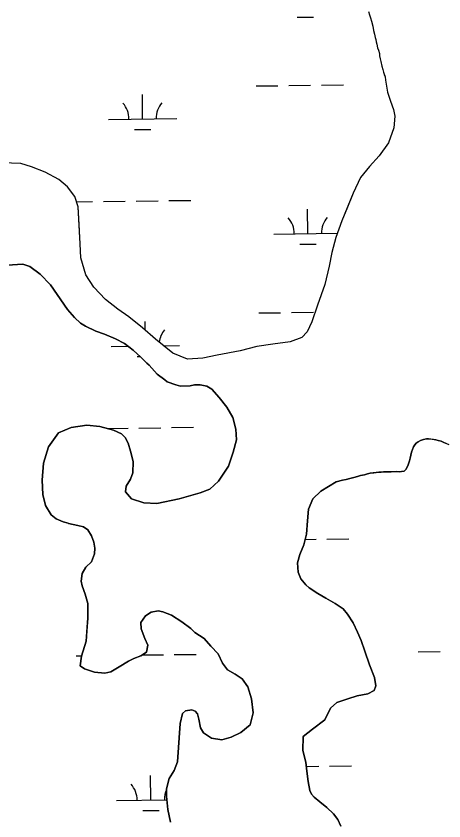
# Model space of a CAD drawing. Extents: x 3694830 to 3732949, y 415201 to 440970.
# Drawn here: x 3717063 to 3717690, y 436716 to 437895 of the extents above; entities that cross this region are included whole.
import ezdxf

# ---------------------------------------------------------------- set-up
doc = ezdxf.new("R2010")
doc.units = 0
doc.layers.add('V-TOPO-SHOR', color=7, linetype='Continuous')
doc.layers.add('V-WETL-SWMP', color=7, linetype='Continuous')

msp = doc.modelspace()

# ---------------------------------------------------------------- linework, layer by layer
at = {"layer": 'V-TOPO-SHOR'}
for points in [[(3717579.9, 437901.9), (3717581.1, 437896.8), (3717582.6, 437892.5), (3717584.1, 437887.4), (3717585.9, 437880.2), (3717587.1, 437874), (3717588.6, 437868.5), (3717589.7, 437863.8), (3717590.5, 437860.6), (3717591.2, 437857.3), (3717592, 437854), (3717593.1, 437848.6), (3717594.6, 437845), (3717595.7, 437839.9), (3717596.1, 437836.6), (3717596.9, 437832.3), (3717598, 437828.3), (3717599.5, 437821.4), (3717601, 437816.7), (3717601.8, 437812.7), (3717602.9, 437809), (3717604, 437805.8), (3717604.8, 437801.1)], [(3717604.8, 437801.1), (3717607.5, 437783.6), (3717611.9, 437770.2), (3717616.4, 437757.9), (3717618.3, 437748.1), (3717617, 437731), (3717609.2, 437709.1), (3717595.5, 437690.1), (3717581.1, 437674.3), (3717568.1, 437658.6), (3717557.1, 437635.6), (3717547.8, 437612.6), (3717540.7, 437595.1), (3717531.8, 437570.3), (3717526.1, 437548.5), (3717522.3, 437528.4), (3717515.6, 437501.5), (3717505, 437471.2), (3717496.8, 437447.1), (3717489.7, 437432.2), (3717482.1, 437423.8), (3717465.1, 437417.4), (3717439.3, 437414.3), (3717416, 437410.9), (3717391.4, 437404.5), (3717358, 437398), (3717336.5, 437393.5), (3717314.4, 437392.2), (3717292.5, 437400.8), (3717267.2, 437421.3), (3717248.2, 437438.2), (3717228.1, 437454.4), (3717212, 437465.5), (3717194.1, 437479.6), (3717176.8, 437497.6), (3717165, 437515.7), (3717157.6, 437540.7), (3717157, 437561.1), (3717155.3, 437589.4), (3717153.7, 437615.6), (3717148.8, 437630.8), (3717138.2, 437644.5), (3717125.3, 437655.3), (3717105.6, 437666.1), (3717085.6, 437673.9), (3717069.5, 437678.9), (3717042.3, 437679.7)], [(3717049.7, 437529.9), (3717072.6, 437531.2), (3717082.8, 437528), (3717098.2, 437516.8), (3717113.2, 437501), (3717127.5, 437480.4), (3717138.2, 437465.2), (3717148.5, 437453.3), (3717157.3, 437445), (3717164.6, 437440.3), (3717179.6, 437433.2), (3717192.7, 437428.6), (3717208.7, 437421.8), (3717221.9, 437415), (3717234.7, 437405.6), (3717245.7, 437395.2), (3717254.5, 437386.5), (3717257.8, 437383.6), (3717269.9, 437370.3), (3717280.9, 437361.7), (3717284.5, 437359.1), (3717296.9, 437354.5), (3717303.8, 437352.8), (3717318, 437353.2), (3717324.5, 437354.4), (3717332.9, 437354.5), (3717342.4, 437352.7), (3717349.7, 437348), (3717360.7, 437336.1), (3717371.7, 437322), (3717380.6, 437306.5), (3717385.1, 437289.8), (3717385.9, 437274.2), (3717381, 437256), (3717374.2, 437235.5), (3717359.5, 437213.2), (3717346.9, 437201.9), (3717332.8, 437196.3), (3717301.9, 437187.3), (3717269.3, 437180.9), (3717250.3, 437181.4), (3717232.1, 437187.5), (3717223.3, 437197.9), (3717224.3, 437206), (3717230.4, 437216.2), (3717234, 437225.7), (3717234.6, 437242.4), (3717230.5, 437257.3), (3717227.1, 437268.9), (3717223, 437277.2), (3717217.5, 437283), (3717205.5, 437288.3), (3717185.8, 437293.6), (3717166.5, 437295.6), (3717143.6, 437292.2), (3717125.2, 437284.4), (3717110.1, 437263.9), (3717103, 437239.9), (3717101, 437214.8), (3717101.9, 437194), (3717106, 437177.7), (3717114.1, 437164), (3717121.8, 437158.2), (3717131.7, 437153.9), (3717139, 437151.8), (3717139.7, 437151.4), (3717153.2, 437148.6), (3717161.6, 437146.5), (3717167.8, 437142.2), (3717173.3, 437133.5), (3717176.7, 437123.8), (3717178.2, 437115), (3717177.9, 437107), (3717173.2, 437095.4), (3717165.3, 437087.3), (3717159.6, 437078.2), (3717158.2, 437066.9), (3717159.7, 437060), (3717164.2, 437048), (3717167.9, 437033.9), (3717168.1, 437012.8), (3717166.8, 436993.9), (3717165.8, 436979), (3717158.8, 436957.1), (3717156.7, 436942.9), (3717163.3, 436938.6), (3717177.9, 436933.3), (3717192.8, 436931.9), (3717201.8, 436934.2), (3717213.8, 436941.2), (3717227.5, 436949.7), (3717235.5, 436953.4), (3717246, 436957.5), (3717254.3, 436962.6), (3717256.1, 436973.2), (3717251.6, 436982.6), (3717246.4, 436997.1), (3717246, 437006.5), (3717252.4, 437016), (3717260.8, 437021.2)], [(3717532.2, 437212.5), (3717541.6, 437214.7), (3717547.1, 437215.9), (3717552.2, 437217.4), (3717556.5, 437218.5), (3717560.2, 437219.3), (3717564.9, 437220.8), (3717568.1, 437221.5), (3717573.9, 437222.6), (3717578.3, 437224.1), (3717582.3, 437224.9), (3717587.7, 437225.7), (3717591, 437226.1), (3717595, 437226.5), (3717598.3, 437226.5), (3717601.9, 437227.2), (3717605.2, 437226.9), (3717609.9, 437226.9), (3717613.2, 437227.3), (3717617.9, 437227.4), (3717621.5, 437227.4), (3717625.2, 437227.1), (3717628.4, 437227.5), (3717632.1, 437228.2), (3717634.6, 437230.4), (3717636.4, 437233.7), (3717638.2, 437237.4), (3717639.9, 437243.2), (3717641, 437247.2), (3717641.7, 437251.6), (3717642.7, 437255.9), (3717644.2, 437259.9), (3717646, 437263.6), (3717647.7, 437266.5), (3717649.9, 437269.1), (3717652.4, 437270.9), (3717656.1, 437272.8), (3717660.4, 437274.3), (3717664.8, 437275.4), (3717668, 437275.4), (3717673.1, 437274.7), (3717678.6, 437274), (3717682.2, 437273), (3717686.6, 437271.9), (3717690.3, 437270.1), (3717694.3, 437268.4)], [(3717539.3, 436707.6), (3717534.8, 436717.7), (3717528.6, 436726), (3717518.7, 436735.4), (3717508.4, 436743.3), (3717500, 436750.5), (3717496, 436754.8), (3717493.8, 436760.3), (3717491.5, 436773.3), (3717489.5, 436788.6), (3717487.6, 436801.7), (3717483.5, 436818.7), (3717484, 436839.1), (3717497.4, 436850.1), (3717515.8, 436863.7), (3717524, 436880.5), (3717533.4, 436888.9), (3717549.4, 436894.5), (3717563.2, 436898.6), (3717578.8, 436901.7), (3717588.2, 436906.5), (3717590.3, 436913.4), (3717588.4, 436925.7), (3717581.3, 436944.2), (3717574.2, 436964.5), (3717569, 436980.1), (3717563.8, 436992.1), (3717557.2, 437005.8), (3717549.1, 437018.5), (3717542.5, 437026.1), (3717531.1, 437034.3), (3717517.3, 437041.8), (3717505.6, 437048.7), (3717492.8, 437056.9), (3717488, 437061.6), (3717480.3, 437070.3), (3717476.6, 437080.1), (3717475.4, 437093.5), (3717478.9, 437105.9), (3717485, 437120.1), (3717488.9, 437135.8), (3717490.1, 437155.1), (3717491.8, 437172.2), (3717497.9, 437187.5), (3717509.8, 437198.8), (3717532.2, 437212.5)], [(3717260.8, 437021.2), (3717271.3, 437023.5), (3717278.2, 437022.1), (3717290.6, 437017.1), (3717305.9, 437007.4), (3717319.1, 436997.3), (3717325, 436991.5), (3717338.5, 436982.6), (3717348.4, 436971.4), (3717359, 436960.6), (3717365.7, 436946.8), (3717373.1, 436936.7), (3717384.4, 436930.6), (3717394.3, 436923.8), (3717402.7, 436911.8), (3717407.9, 436894.4), (3717410.7, 436873.7), (3717406.1, 436856.2), (3717392.7, 436845.2), (3717378.2, 436838.2), (3717364.4, 436834.5), (3717349.5, 436836.9), (3717337.8, 436844.8), (3717333.4, 436852), (3717330.8, 436864.4), (3717328.9, 436872.3), (3717325.6, 436876.3), (3717320.5, 436878.1), (3717311.4, 436876.9), (3717306.7, 436872.9), (3717303.5, 436858.3), (3717299.6, 436801.9), (3717294.7, 436789.5), (3717287.5, 436777.8), (3717283.2, 436762.5), (3717283.3, 436751.6), (3717285.3, 436732.4), (3717289.1, 436713.9)]]:
    msp.add_lwpolyline(points, dxfattribs=at)
at = {"layer": 'V-WETL-SWMP'}
for p, q in [((3717475.1, 437893.3), (3717499.1, 437893.6)), ((3717414.9, 437792.6), (3717446.9, 437792.9)), ((3717462.9, 437793.1), (3717494.9, 437793.5)), ((3717510.9, 437793.7), (3717542.9, 437794.1)), ((3717248.4, 437744.1), (3717248, 437780.1)), ((3717198.4, 437743.5), (3717298.4, 437744.7)), ((3717236.6, 437728.6), (3717260.6, 437728.9)), ((3717151.3, 437622.9), (3717175, 437623.2)), ((3717191, 437623.4), (3717223, 437623.8)), ((3717239, 437623.9), (3717271, 437624.3)), ((3717287, 437624.5), (3717319, 437624.9)), ((3717490.9, 437576.2), (3717490.5, 437612.2)), ((3717440.9, 437575.6), (3717534.1, 437576.7)), ((3717479.1, 437560.6), (3717503.1, 437560.9)), ((3717072.6, 437531.2), (3717049.7, 437529.9)), ((3717082.8, 437528), (3717072.6, 437531.2)), ((3717098.2, 437516.8), (3717082.8, 437528)), ((3717113.2, 437501), (3717098.2, 437516.8)), ((3717138.2, 437465.2), (3717113.2, 437501)), ((3717148.5, 437453.3), (3717138.2, 437465.2)), ((3717157.3, 437445), (3717148.5, 437453.3)), ((3717418.9, 437459.9), (3717450.9, 437460.3)), ((3717466.9, 437460.5), (3717498.9, 437460.9)), ((3717164.6, 437440.3), (3717157.3, 437445)), ((3717252.1, 437434.7), (3717251.9, 437447.5)), ((3717179.6, 437433.2), (3717164.6, 437440.3)), ((3717192.7, 437428.6), (3717179.6, 437433.2)), ((3717208.7, 437421.8), (3717192.7, 437428.6)), ((3717221.9, 437415), (3717208.7, 437421.8)), ((3717202.4, 437410.9), (3717227.1, 437411.2)), ((3717234.7, 437405.6), (3717221.9, 437415)), ((3717245.7, 437395.2), (3717234.7, 437405.6)), ((3717278.9, 437411.8), (3717302.4, 437412.1)), ((3717240.6, 437395.9), (3717244.8, 437396)), ((3717254.5, 437386.5), (3717245.7, 437395.2)), ((3717257.8, 437383.6), (3717254.5, 437386.5)), ((3717269.9, 437370.3), (3717257.8, 437383.6)), ((3717280.9, 437361.7), (3717269.9, 437370.3)), ((3717284.5, 437359.1), (3717280.9, 437361.7)), ((3717296.9, 437354.5), (3717284.5, 437359.1)), ((3717303.8, 437352.8), (3717296.9, 437354.5)), ((3717318, 437353.2), (3717303.8, 437352.8)), ((3717324.5, 437354.4), (3717318, 437353.2)), ((3717332.9, 437354.5), (3717324.5, 437354.4)), ((3717342.4, 437352.7), (3717332.9, 437354.5)), ((3717349.7, 437348), (3717342.4, 437352.7)), ((3717360.7, 437336.1), (3717349.7, 437348)), ((3717371.7, 437322), (3717360.7, 437336.1)), ((3717380.6, 437306.5), (3717371.7, 437322)), ((3717385.1, 437289.8), (3717380.6, 437306.5)), ((3717125.2, 437284.4), (3717143.6, 437292.2)), ((3717143.6, 437292.2), (3717166.5, 437295.6)), ((3717166.5, 437295.6), (3717185.8, 437293.6)), ((3717185.8, 437293.6), (3717205.5, 437288.3)), ((3717196.5, 437290.7), (3717227, 437291.1)), ((3717205.5, 437288.3), (3717217.5, 437283)), ((3717243, 437291.3), (3717275, 437291.7)), ((3717291, 437291.9), (3717323, 437292.3)), ((3717385.9, 437274.2), (3717385.1, 437289.8)), ((3717110.1, 437263.9), (3717125.2, 437284.4)), ((3717217.5, 437283), (3717223, 437277.2)), ((3717223, 437277.2), (3717227.1, 437268.9)), ((3717664.8, 437275.4), (3717660.4, 437274.3)), ((3717668, 437275.4), (3717664.8, 437275.4)), ((3717678.6, 437274), (3717668, 437275.4)), ((3717103, 437239.9), (3717110.1, 437263.9)), ((3717227.1, 437268.9), (3717230.5, 437257.3)), ((3717381, 437256), (3717385.9, 437274.2)), ((3717646, 437263.6), (3717644.2, 437259.9)), ((3717647.7, 437266.5), (3717646, 437263.6)), ((3717649.9, 437269.1), (3717647.7, 437266.5)), ((3717652.4, 437270.9), (3717649.9, 437269.1)), ((3717656.1, 437272.8), (3717652.4, 437270.9)), ((3717660.4, 437274.3), (3717656.1, 437272.8)), ((3717682.2, 437273), (3717678.6, 437274)), ((3717686.6, 437271.9), (3717682.2, 437273)), ((3717690.3, 437270.1), (3717686.6, 437271.9)), ((3717698.3, 437266.6), (3717690.3, 437270.1)), ((3717230.5, 437257.3), (3717234.6, 437242.4)), ((3717374.2, 437235.5), (3717381, 437256)), ((3717642.7, 437255.9), (3717641.7, 437251.6)), ((3717644.2, 437259.9), (3717642.7, 437255.9)), ((3717234.6, 437242.4), (3717234, 437225.7)), ((3717639.9, 437243.2), (3717638.2, 437237.4)), ((3717641, 437247.2), (3717639.9, 437243.2)), ((3717641.7, 437251.6), (3717641, 437247.2)), ((3717101, 437214.8), (3717103, 437239.9)), ((3717359.5, 437213.2), (3717374.2, 437235.5)), ((3717632.1, 437228.2), (3717628.4, 437227.5)), ((3717634.6, 437230.4), (3717632.1, 437228.2)), ((3717636.4, 437233.7), (3717634.6, 437230.4)), ((3717638.2, 437237.4), (3717636.4, 437233.7)), ((3717234, 437225.7), (3717230.4, 437216.2)), ((3717552.2, 437217.4), (3717547.1, 437215.9)), ((3717556.5, 437218.5), (3717552.2, 437217.4)), ((3717560.2, 437219.3), (3717556.5, 437218.5)), ((3717564.9, 437220.8), (3717560.2, 437219.3)), ((3717568.1, 437221.5), (3717564.9, 437220.8)), ((3717573.9, 437222.6), (3717568.1, 437221.5)), ((3717578.3, 437224.1), (3717573.9, 437222.6)), ((3717582.3, 437224.9), (3717578.3, 437224.1)), ((3717591, 437226.1), (3717582.3, 437224.9)), ((3717595, 437226.5), (3717591, 437226.1)), ((3717598.3, 437226.5), (3717595, 437226.5)), ((3717601.9, 437227.2), (3717598.3, 437226.5)), ((3717605.2, 437226.9), (3717601.9, 437227.2)), ((3717609.9, 437226.9), (3717605.2, 437226.9)), ((3717613.2, 437227.3), (3717609.9, 437226.9)), ((3717621.5, 437227.4), (3717613.2, 437227.3)), ((3717625.2, 437227.1), (3717621.5, 437227.4)), ((3717628.4, 437227.5), (3717625.2, 437227.1)), ((3717101.9, 437194), (3717101, 437214.8)), ((3717224.3, 437206), (3717223.3, 437197.9)), ((3717230.4, 437216.2), (3717224.3, 437206)), ((3717346.9, 437201.9), (3717359.5, 437213.2)), ((3717532.2, 437212.5), (3717509.8, 437198.8)), ((3717541.6, 437214.7), (3717532.2, 437212.5)), ((3717547.1, 437215.9), (3717541.6, 437214.7)), ((3717106, 437177.7), (3717101.9, 437194)), ((3717223.3, 437197.9), (3717232.1, 437187.5)), ((3717301.9, 437187.3), (3717332.8, 437196.3)), ((3717332.8, 437196.3), (3717346.9, 437201.9)), ((3717509.8, 437198.8), (3717497.9, 437187.5)), ((3717232.1, 437187.5), (3717250.3, 437181.4)), ((3717250.3, 437181.4), (3717269.3, 437180.9)), ((3717269.3, 437180.9), (3717301.9, 437187.3)), ((3717497.9, 437187.5), (3717491.8, 437172.2)), ((3717114.2, 437164), (3717106, 437177.7)), ((3717491.8, 437172.2), (3717490.1, 437155.1)), ((3717121.8, 437158.2), (3717114.2, 437164)), ((3717131.7, 437153.9), (3717121.8, 437158.2)), ((3717139, 437151.8), (3717131.7, 437153.9)), ((3717139.7, 437151.4), (3717139, 437151.8)), ((3717153.2, 437148.6), (3717139.7, 437151.4)), ((3717161.6, 437146.5), (3717153.2, 437148.6)), ((3717167.8, 437142.2), (3717161.6, 437146.5)), ((3717490.1, 437155.1), (3717488.9, 437135.8)), ((3717173.3, 437133.5), (3717167.8, 437142.2)), ((3717488.9, 437135.8), (3717485, 437120.1)), ((3717176.7, 437123.8), (3717173.3, 437133.5)), ((3717178.2, 437115), (3717176.7, 437123.8)), ((3717486.9, 437128), (3717502.8, 437128.2)), ((3717518.8, 437128.4), (3717550.8, 437128.8)), ((3717177.9, 437107), (3717178.2, 437115)), ((3717485, 437120.1), (3717478.9, 437105.9)), ((3717173.2, 437095.4), (3717177.9, 437107)), ((3717478.9, 437105.9), (3717475.4, 437093.5)), ((3717159.6, 437078.2), (3717165.3, 437087.3)), ((3717165.3, 437087.3), (3717173.2, 437095.4)), ((3717475.4, 437093.5), (3717476.6, 437080.1)), ((3717158.2, 437066.9), (3717159.6, 437078.2)), ((3717476.6, 437080.1), (3717480.3, 437070.3)), ((3717159.7, 437060), (3717158.2, 437066.9)), ((3717480.3, 437070.3), (3717488, 437061.6)), ((3717164.2, 437048), (3717159.7, 437060)), ((3717488, 437061.6), (3717492.8, 437056.9)), ((3717492.8, 437056.9), (3717505.6, 437048.7)), ((3717167.9, 437033.9), (3717164.2, 437048)), ((3717505.6, 437048.7), (3717517.3, 437041.9)), ((3717517.3, 437041.9), (3717531.1, 437034.3)), ((3717168.1, 437012.8), (3717167.9, 437033.9)), ((3717531.1, 437034.3), (3717542.5, 437026.1)), ((3717252.4, 437016), (3717246, 437006.5)), ((3717260.8, 437021.2), (3717252.4, 437016)), ((3717271.3, 437023.5), (3717260.8, 437021.2)), ((3717278.2, 437022.1), (3717271.3, 437023.5)), ((3717290.6, 437017.1), (3717278.2, 437022.1)), ((3717305.9, 437007.4), (3717290.6, 437017.1)), ((3717542.5, 437026.1), (3717549.1, 437018.5)), ((3717549.1, 437018.5), (3717557.2, 437005.8)), ((3717165.8, 436979), (3717168.1, 437012.8)), ((3717246, 437006.5), (3717246.4, 436997.1)), ((3717319.1, 436997.3), (3717305.9, 437007.4)), ((3717557.2, 437005.8), (3717563.8, 436992.1)), ((3717246.4, 436997.1), (3717251.6, 436982.6)), ((3717325, 436991.5), (3717319.1, 436997.3)), ((3717251.6, 436982.6), (3717256.1, 436973.2)), ((3717338.5, 436982.6), (3717325, 436991.5)), ((3717348.4, 436971.4), (3717338.5, 436982.6)), ((3717563.8, 436992.1), (3717569, 436980.1)), ((3717158.8, 436957.1), (3717165.8, 436979)), ((3717256.1, 436973.2), (3717254.3, 436962.6)), ((3717359, 436960.6), (3717348.4, 436971.4)), ((3717569, 436980.1), (3717574.2, 436964.5)), ((3717150.9, 436957.5), (3717158.9, 436957.6)), ((3717156.7, 436942.9), (3717158.8, 436957.1)), ((3717246, 436957.5), (3717235.5, 436953.4)), ((3717254.3, 436962.6), (3717246, 436957.5)), ((3717248, 436958.7), (3717278.9, 436959)), ((3717294.9, 436959.2), (3717326.9, 436959.6)), ((3717365.7, 436946.8), (3717359, 436960.6)), ((3717574.2, 436964.5), (3717581.3, 436944.2)), ((3717652.8, 436963.5), (3717684.8, 436963.9)), ((3717227.5, 436949.7), (3717213.8, 436941.2)), ((3717235.5, 436953.4), (3717227.5, 436949.7)), ((3717373.1, 436936.7), (3717365.7, 436946.8)), ((3717163.3, 436938.6), (3717156.7, 436942.9)), ((3717177.9, 436933.3), (3717163.3, 436938.6)), ((3717201.8, 436934.2), (3717192.8, 436931.9)), ((3717213.8, 436941.2), (3717201.8, 436934.2)), ((3717384.4, 436930.6), (3717373.1, 436936.7)), ((3717581.3, 436944.2), (3717588.4, 436925.7)), ((3717192.8, 436931.9), (3717177.9, 436933.3)), ((3717394.3, 436923.8), (3717384.4, 436930.6)), ((3717402.7, 436911.8), (3717394.3, 436923.8)), ((3717588.4, 436925.7), (3717590.3, 436913.4)), ((3717407.9, 436894.4), (3717402.7, 436911.8)), ((3717590.3, 436913.4), (3717588.2, 436906.5)), ((3717563.2, 436898.6), (3717549.4, 436894.5)), ((3717578.8, 436901.7), (3717563.2, 436898.6)), ((3717588.2, 436906.5), (3717578.8, 436901.7)), ((3717410.7, 436873.7), (3717407.9, 436894.4)), ((3717533.4, 436888.9), (3717524, 436880.5)), ((3717549.4, 436894.5), (3717533.4, 436888.9)), ((3717306.7, 436872.9), (3717311.4, 436876.9)), ((3717311.4, 436876.9), (3717320.5, 436878.1)), ((3717320.5, 436878.1), (3717325.6, 436876.3)), ((3717325.6, 436876.3), (3717328.9, 436872.3)), ((3717524, 436880.5), (3717515.8, 436863.7)), ((3717303.5, 436858.3), (3717306.7, 436872.9)), ((3717328.9, 436872.3), (3717330.8, 436864.4)), ((3717330.8, 436864.4), (3717333.4, 436852)), ((3717406.1, 436856.2), (3717410.7, 436873.7)), ((3717515.8, 436863.7), (3717497.4, 436850.1)), ((3717299.6, 436801.9), (3717303.5, 436858.3)), ((3717333.4, 436852), (3717337.8, 436844.8)), ((3717392.7, 436845.2), (3717406.1, 436856.2)), ((3717337.8, 436844.8), (3717349.5, 436836.9)), ((3717378.2, 436838.2), (3717392.7, 436845.2)), ((3717484, 436839.1), (3717483.5, 436818.7)), ((3717497.4, 436850.1), (3717484, 436839.1)), ((3717349.5, 436836.9), (3717364.4, 436834.5)), ((3717364.4, 436834.5), (3717378.2, 436838.2)), ((3717483.5, 436818.7), (3717487.6, 436801.7)), ((3717294.7, 436789.5), (3717299.6, 436801.9)), ((3717487.6, 436801.7), (3717489.5, 436788.6)), ((3717488.5, 436795.3), (3717506.8, 436795.6)), ((3717522.8, 436795.8), (3717554.8, 436796.1)), ((3717260.3, 436746.2), (3717259.9, 436782.2)), ((3717287.5, 436777.8), (3717294.7, 436789.5)), ((3717489.5, 436788.6), (3717491.5, 436773.3)), ((3717283.2, 436762.5), (3717287.5, 436777.8)), ((3717491.5, 436773.3), (3717493.8, 436760.3)), ((3717283.3, 436751.6), (3717283.2, 436762.5)), ((3717493.8, 436760.3), (3717496, 436754.8)), ((3717210.3, 436745.6), (3717283.9, 436746.5)), ((3717285.3, 436732.4), (3717283.3, 436751.6)), ((3717496, 436754.8), (3717500, 436750.5)), ((3717500, 436750.5), (3717508.4, 436743.3)), ((3717508.4, 436743.3), (3717518.7, 436735.4)), ((3717518.7, 436735.4), (3717528.6, 436726)), ((3717248.5, 436730.6), (3717272.5, 436730.9)), ((3717289.1, 436713.9), (3717285.3, 436732.4)), ((3717528.6, 436726), (3717534.8, 436717.7)), ((3717534.8, 436717.7), (3717539.3, 436707.6))]:
    msp.add_line(p, q, dxfattribs=at)
for points in [[(3717581.1, 437896.8), (3717582.6, 437892.5), (3717584.1, 437887.4), (3717585.9, 437880.2), (3717587.1, 437874), (3717588.6, 437868.5), (3717589.7, 437863.8), (3717592, 437854), (3717593.1, 437848.6), (3717594.6, 437845), (3717595.7, 437839.9), (3717596.1, 437836.6), (3717596.9, 437832.3), (3717598, 437828.3), (3717599.5, 437821.4), (3717601, 437816.7), (3717601.8, 437812.7), (3717604, 437805.8), (3717604.8, 437801.1), (3717607.5, 437783.6), (3717611.9, 437770.2), (3717616.4, 437757.9), (3717618.3, 437748.1), (3717617, 437731), (3717609.2, 437709.1), (3717595.5, 437690.1), (3717581.1, 437674.3), (3717568.1, 437658.6), (3717557.1, 437635.6), (3717540.7, 437595.1)], [(3717540.7, 437595.1), (3717531.8, 437570.3), (3717526.1, 437548.5), (3717522.3, 437528.4), (3717515.6, 437501.5), (3717505, 437471.2), (3717496.8, 437447.1), (3717489.7, 437432.2), (3717482.1, 437423.8), (3717465.1, 437417.4), (3717439.3, 437414.3), (3717416, 437410.9), (3717391.4, 437404.5), (3717358, 437398), (3717336.5, 437393.5), (3717314.4, 437392.2), (3717292.5, 437400.8), (3717267.2, 437421.3), (3717248.2, 437438.2), (3717228.1, 437454.4), (3717212, 437465.5), (3717194.1, 437479.6), (3717176.8, 437497.6), (3717165, 437515.7), (3717157.6, 437540.7), (3717157, 437561.1), (3717153.7, 437615.6), (3717148.8, 437630.8), (3717138.2, 437644.5), (3717125.3, 437655.3), (3717105.6, 437666.1), (3717085.6, 437673.9), (3717069.5, 437678.9), (3717042.3, 437679.7)]]:
    msp.add_lwpolyline(points, dxfattribs=at)
for centre, start, end in [((3717193.2, 437744), 359.9115, 41.4552), ((3717303.6, 437745.3), 139.9115, 181.4552), ((3717435.6, 437576), 359.9115, 41.4552), ((3717546.1, 437577.3), 139.9115, 181.4552), ((3717307.6, 437412.6), 139.9115, 173.0248), ((3717205.1, 436746), 359.9115, 41.4552), ((3717315.5, 436747.3), 156.364, 181.4552)]:
    msp.add_arc(centre, 35.2, start, end, dxfattribs=at)

doc.saveas('drawing.dxf')
